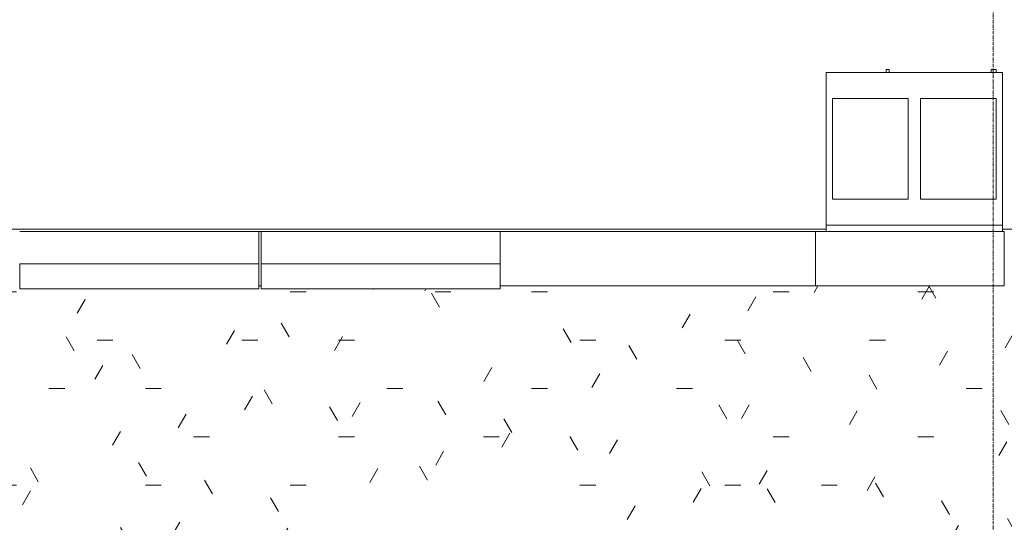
# Model space of a CAD drawing. Header units: inches. Extents: x -4136 to 1945, y -6639 to 12387.
# Tile 570 of 656: x -304 to -148, y 9971 to 10051. Entities that reach past the tile are written whole.
import ezdxf

# ---------------------------------------------------------------- set-up
doc = ezdxf.new("R2010")
doc.units = ezdxf.units.IN
doc.header["$MEASUREMENT"] = 0
doc.linetypes.add('Línea de rejilla', pattern=[0.875, 0.5, -0.125, 0.125, -0.125])
for name, color, linetype, lineweight in [('A-FLOR', 7, 'Continuous', 9), ('A-FLOR-PATT', 7, 'Continuous', 50), ('A-GLAZ', 7, 'Continuous', 9), ('A-WALL', 7, 'Continuous', 9), ('M-EQPM', 7, 'Continuous', 9), ('S-GRID', 7, 'Continuous', 9)]:
    doc.layers.add(name, color=color, linetype=linetype, lineweight=lineweight)

# ---------------------------------------------------------------- blocks, each defined once
blk = doc.blocks.new('_THE_ WINDOW _ DOOR - Window - 1st Floor-2456132-DIAMOND PIERS')
at = {"layer": 'A-GLAZ', "color": 254, "true_color": 0xcccccc}
for p, q in [((-19.0125, -0.8125), (19.0125, -0.8125)), ((-19.0125, -4.8125), (-19.0125, -0.8125)), ((19.0125, -0.8125), (19.0125, -4.8125)), ((19.0125, -4.8125), (-19.0125, -4.8125))]:
    blk.add_line(p, q, dxfattribs=at)
blk = doc.blocks.new('089100 - Louvers - Magic-Pak - 089100 - Louvers - Magic-Pak-2441160-DIAMOND PIERS')
at = {"layer": 'A-GLAZ', "color": 254, "true_color": 0xcccccc}
for p, q in [((-15, 4.3125), (15, 4.3125)), ((-15, -4.3125), (-15, 4.3125)), ((15, 4.3125), (15, -4.3125)), ((15, -4.3125), (-15, -4.3125))]:
    blk.add_line(p, q, dxfattribs=at)
blk = doc.blocks.new('HVAC_SPVU_AlliedAir_MGE4 - HVAC_SPVU_AlliedAir_MGE4-V28-DIAMOND PIERS')
at = {"layer": 'M-EQPM', "color": 254, "true_color": 0xcccccc}
for p, q in [((-14, 13.12), (-14, 12.12)), ((14, 13.12), (14, 12.12)), ((-14, 12.12), (14, 12.12)), ((-14, 12.12), (-14, -12.13)), ((14, 12.12), (14, -12.13)), ((-1, 8), (-13, 8)), ((-13, 8), (-13, -8)), ((-1, -8), (-1, 8)), ((13, 8), (1, 8)), ((1, 8), (1, -8)), ((13, -8), (13, 8)), ((-13, -8), (-1, -8)), ((1, -8), (13, -8)), ((14, -12.13), (-14, -12.13)), ((-13, -12.13), (-13, -12.63)), ((-12.25, -12.63), (-12.25, -12.13)), ((4, -12.13), (4, -12.63)), ((4.5, -12.63), (4.5, -12.13)), ((-12.25, -12.63), (-13, -12.63)), ((-13, -12.63), (-12.89, -12.63)), ((-12.36, -12.63), (-12.25, -12.63)), ((4.5, -12.63), (4, -12.63)), ((4, -12.63), (4.19, -12.63)), ((4.31, -12.63), (4.5, -12.63))]:
    blk.add_line(p, q, dxfattribs=at)
blk = doc.blocks.new('CTR - 1st Phase - Shell_rvt-2-DIAMOND PIERS')
at = {"layer": 'A-FLOR-PATT', "lineweight": 9, "true_color": 0xeaeaea}
h = blk.add_hatch(dxfattribs=at)
h.set_pattern_fill('FP_26', color=254, style=0, pattern_type=2)
h.set_pattern_definition([(0, (0, 2.334), (30.72, 7.679), [2.534, -20.506, 2.534, -20.506, -122.88]), (0, (0, 2.334), (30.72, 7.679), [-46.08, 2.534, -43.546, 2.534, -20.506, -53.76]), (0, (0, 2.334), (30.72, 7.679), [-115.2, 2.534, -12.826, 2.534, -35.866]), (120.003, (11.52, 6.174), (-22.011267, 22.761416), [2.534, -20.503, 2.534, -20.503, -122.867]), (120.003, (11.52, 6.174), (-22.011267, 22.761416), [-46.075, 2.534, -43.541, 2.534, -20.503, -53.754]), (120.003, (11.52, 6.174), (-22.011267, 22.761416), [-115.188, 2.534, -12.824, 2.534, -35.862]), (239.997, (15.36, 21.532), (-8.708519, -30.4403804), [2.534, -20.503, 2.534, -20.503, -122.867]), (239.997, (15.36, 21.532), (-8.708519, -30.4403804), [-46.075, 2.534, -43.541, 2.534, -20.503, -53.754]), (239.997, (15.36, 21.532), (-8.708519, -30.4403804), [-115.188, 2.534, -12.824, 2.534, -35.862])])
h.paths.add_polyline_path([(-3830.8, 9939.19), (-3616.71, 9939.19), (-3329.12, 10003.67), (-3329.12, 10009.09), (-3367.4, 10009.09), (-3367.4, 10008.59), (-3405.42, 10008.59), (-3405.42, 10009.09), (-3559.71, 10009.09), (-3559.71, 10008.59), (-3597.74, 10008.59), (-3597.74, 10009.09), (-3598.11, 10009.09), (-3598.11, 10008.59), (-3636.14, 10008.59), (-3636.14, 10009.09), (-3636.51, 10009.09), (-3636.51, 10008.59), (-3674.54, 10008.59), (-3674.54, 10009.09), (-3770.72, 10009.09), (-3770.72, 10008.59), (-3808.75, 10008.59), (-3808.75, 10009.09), (-3829.32, 10009.09), (-3829.32, 9941.31), (-3830.88, 9941.31), (-3830.88, 9939.19)], flags=0)
h.paths.add_polyline_path([(-3447.97, 9999.84), (-3451.82, 9999.84), (-3451.82, 10000.59), (-3454.84, 10000.59), (-3454.84, 10008.59), (-3446.21, 10008.59), (-3446.21, 10000.59), (-3447.97, 10000.59)], flags=0)
h.paths.add_polyline_path([(-3439.32, 9999.84), (-3439.32, 10000.59), (-3442.34, 10000.59), (-3442.34, 10008.59), (-3433.71, 10008.59), (-3433.71, 10000.59), (-3435.47, 10000.59), (-3435.47, 9999.84)], flags=0)
h.paths.add_polyline_path([(-3457.21, 10003.64), (-3457.83, 10003.64), (-3458.33, 10004), (-3458.52, 10004.59), (-3458.33, 10005.17), (-3457.83, 10005.54), (-3457.21, 10005.54), (-3456.71, 10005.17), (-3456.52, 10004.59), (-3456.71, 10004)], flags=0)
h.paths.add_polyline_path([(-3431.33, 10003.64), (-3431.83, 10004), (-3432.02, 10004.59), (-3431.83, 10005.17), (-3431.33, 10005.54), (-3430.71, 10005.54), (-3430.21, 10005.17), (-3430.02, 10004.59), (-3430.21, 10004), (-3430.71, 10003.64)], flags=0)
at = {"layer": 'A-FLOR', "color": 254, "true_color": 0xcccccc}
for p, q in [((-3822.82, 10018.09), (-3507.85, 10018.09)), ((-3479.85, 10018.09), (-2704.32, 10018.09))]:
    blk.add_line(p, q, dxfattribs=at)
at = {"layer": 'A-WALL', "color": 254, "true_color": 0xcccccc}
for p, q in [((-3636.14, 10017.71), (-3598.11, 10017.71)), ((-3597.74, 10017.71), (-3559.71, 10017.71))]:
    blk.add_line(p, q, dxfattribs=at)
at = {"layer": 'A-WALL', "color": 254, "lineweight": 13, "true_color": 0xcccccc}
for p, q in [((-3597.74, 10017.71), (-3598.11, 10017.71)), ((-3598.11, 10017.71), (-3598.11, 10012.59)), ((-3597.74, 10012.59), (-3597.74, 10017.71)), ((-3509.54, 10017.71), (-3559.71, 10017.71)), ((-3559.71, 10017.71), (-3559.71, 10012.59)), ((-3598.11, 10009.09), (-3597.74, 10009.09)), ((-3559.71, 10009.09), (-3509.54, 10009.09))]:
    blk.add_line(p, q, dxfattribs=at)
at = {"color": 254, "lineweight": 9, "true_color": 0xcccccc, "rotation": 180}
blk.add_blockref('HVAC_SPVU_AlliedAir_MGE4 - HVAC_SPVU_AlliedAir_MGE4-V28-DIAMOND PIERS', (-3493.85, 10030.84), dxfattribs=at)
at = {"color": 254, "lineweight": 9, "true_color": 0xcccccc}
for name, p in [('089100 - Louvers - Magic-Pak - 089100 - Louvers - Magic-Pak-2441160-DIAMOND PIERS', (-3494.54, 10013.4)), ('_THE_ WINDOW _ DOOR - Window - 1st Floor-2456132-DIAMOND PIERS', (-3617.12, 10013.4)), ('_THE_ WINDOW _ DOOR - Window - 1st Floor-2456132-DIAMOND PIERS', (-3578.72, 10013.4))]:
    blk.add_blockref(name, p, dxfattribs=at)

msp = doc.modelspace()

# ---------------------------------------------------------------- linework, layer by layer
at = {"layer": 'S-GRID', "color": 253, "linetype": 'Línea de rejilla', "true_color": 0xaaaaaa}
msp.add_line((-149.31004, 9772.6103), (-149.31004, 12288.55505), dxfattribs=at)

# ---------------------------------------------------------------- block references
at = {"lineweight": 5}
msp.add_blockref('CTR - 1st Phase - Shell_rvt-2-DIAMOND PIERS', (3332.0137, 0), dxfattribs=at)

doc.saveas('drawing.dxf')
